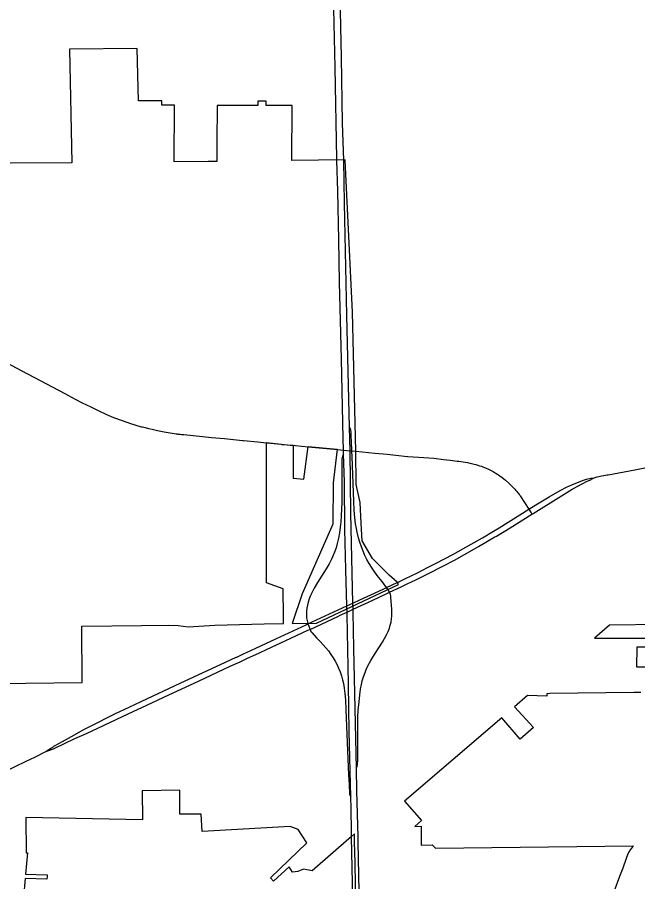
# Model space of a CAD drawing. Extents: x 0 to 34, y 0 to 22.
# Drawn here: x 5.0913 to 5.2082, y 16.6756 to 16.8383 of the extents above; entities that cross this region are included whole.
import ezdxf

# ---------------------------------------------------------------- set-up
doc = ezdxf.new("R2010")
doc.units = 0
for name, color, linetype in [('GM_X_Corporation', 7, 'Continuous'), ('GM_X_Interchange_Ramps', 7, 'Continuous'), ('GM_X_Interstate_Route', 7, 'Continuous'), ('GM_X_State_Route', 7, 'Continuous')]:
    doc.layers.add(name, color=color, linetype=linetype)

msp = doc.modelspace()

# ---------------------------------------------------------------- linework, layer by layer
at = {"layer": 'GM_X_Corporation'}
for points in [[(5.071605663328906, 16.712717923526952), (5.1034557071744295, 16.713042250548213), (5.103442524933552, 16.72369549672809), (5.114655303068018, 16.723774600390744), (5.119741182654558, 16.72386214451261), (5.121594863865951, 16.723826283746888), (5.123429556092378, 16.72357631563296), (5.128499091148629, 16.723868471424), (5.137792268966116, 16.724132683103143), (5.141419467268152, 16.72419596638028), (5.141402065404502, 16.72548589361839), (5.141388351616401, 16.730717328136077), (5.138233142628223, 16.731842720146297), (5.138197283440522, 16.74705975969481), (5.1382357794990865, 16.758249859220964), (5.143224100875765, 16.757725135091), (5.143220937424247, 16.751565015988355), (5.145251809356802, 16.751373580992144), (5.146058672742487, 16.757519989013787), (5.151561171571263, 16.756987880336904), (5.150751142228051, 16.750663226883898), (5.150708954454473, 16.742871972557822), (5.144908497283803, 16.729756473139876), (5.143049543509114, 16.724165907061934), (5.147657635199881, 16.724230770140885), (5.163070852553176, 16.731509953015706), (5.162845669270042, 16.731937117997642), (5.161343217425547, 16.733305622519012), (5.158162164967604, 16.73641705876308), (5.156241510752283, 16.739752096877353), (5.156059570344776, 16.74307342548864), (5.155845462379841, 16.74697854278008), (5.155130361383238, 16.75033942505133), (5.155038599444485, 16.756658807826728), (5.154433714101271, 16.782804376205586), (5.153132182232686, 16.810127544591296), (5.15305202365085, 16.81146862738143), (5.143022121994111, 16.81137000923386), (5.14306905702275, 16.82173426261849), (5.138166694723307, 16.821742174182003), (5.138175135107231, 16.82254534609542), (5.136567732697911, 16.8225479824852), (5.136559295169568, 16.821744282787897), (5.12892414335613, 16.82175641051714), (5.128850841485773, 16.81468395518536), (5.1288830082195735, 16.811202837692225), (5.127208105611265, 16.8111975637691), (5.120846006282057, 16.811129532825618), (5.120885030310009, 16.821769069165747), (5.118473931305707, 16.82177275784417), (5.118481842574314, 16.822576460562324), (5.114084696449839, 16.82258331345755), (5.113873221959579, 16.832484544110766), (5.101121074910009, 16.832325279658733), (5.101506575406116, 16.810957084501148), (5.078362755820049, 16.810824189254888)], [(5.212608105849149, 16.723993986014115), (5.202832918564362, 16.72385370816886), (5.200002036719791, 16.721424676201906), (5.212673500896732, 16.721400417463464)], [(5.21255009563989, 16.719689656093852), (5.208004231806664, 16.71970916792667), (5.207956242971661, 16.716040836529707), (5.212642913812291, 16.716047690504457)], [(5.208753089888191, 16.711175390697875), (5.2074309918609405, 16.711158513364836), (5.191624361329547, 16.711000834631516), (5.191057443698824, 16.710951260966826), (5.191055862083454, 16.710469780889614), (5.18741126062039, 16.710587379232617), (5.184972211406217, 16.70849322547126), (5.188512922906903, 16.70456121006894), (5.1860290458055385, 16.702412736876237), (5.182543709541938, 16.706407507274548), (5.16425056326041, 16.690698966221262), (5.167428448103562, 16.687071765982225), (5.166152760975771, 16.68597643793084), (5.167347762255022, 16.685990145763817), (5.167331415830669, 16.682453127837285), (5.169413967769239, 16.682474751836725), (5.170047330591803, 16.68185509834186), (5.207301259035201, 16.682289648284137), (5.207175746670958, 16.682150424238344), (5.206980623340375, 16.68189887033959), (5.206750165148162, 16.68156399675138), (5.206453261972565, 16.68104876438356), (5.206230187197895, 16.680595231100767), (5.205971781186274, 16.679953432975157), (5.2053331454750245, 16.67812717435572), (5.204748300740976, 16.676545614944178), (5.20368882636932, 16.673655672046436)], [(5.155291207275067, 16.6600665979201), (5.1548318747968, 16.681655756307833), (5.154814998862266, 16.68243730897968), (5.154769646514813, 16.68456837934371), (5.154206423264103, 16.684043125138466), (5.146825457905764, 16.677583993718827), (5.145218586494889, 16.67793415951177), (5.144111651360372, 16.67750067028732), (5.143100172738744, 16.677338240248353), (5.14247946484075, 16.67835710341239), (5.139529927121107, 16.67565911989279), (5.138987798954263, 16.676251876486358), (5.1458071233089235, 16.682899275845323), (5.144206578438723, 16.685371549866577), (5.142684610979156, 16.685965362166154), (5.126076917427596, 16.685009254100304), (5.125920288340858, 16.688255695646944), (5.121912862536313, 16.68824778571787), (5.121885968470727, 16.692777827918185), (5.11478556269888, 16.6926945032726), (5.1148240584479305, 16.68719200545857), (5.09285941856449, 16.687666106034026), (5.092904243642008, 16.680989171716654), (5.093154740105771, 16.680989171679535), (5.092809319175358, 16.676972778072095), (5.096876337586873, 16.676823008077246), (5.096863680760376, 16.676521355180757), (5.096842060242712, 16.67602405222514), (5.092740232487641, 16.676170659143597), (5.091830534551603, 16.66559809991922)]]:
    msp.add_lwpolyline(points, dxfattribs=at)
at = {"layer": 'GM_X_Interchange_Ramps'}
for points in [[(5.160844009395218, 16.730964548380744), (5.1603440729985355, 16.73167174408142), (5.160037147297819, 16.73206304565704), (5.159670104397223, 16.73248651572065), (5.159082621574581, 16.733232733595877), (5.158491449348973, 16.734042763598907), (5.157992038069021, 16.734787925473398), (5.157578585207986, 16.735462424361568), (5.157143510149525, 16.73624661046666), (5.156768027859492, 16.737001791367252), (5.1564262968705, 16.737773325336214), (5.156099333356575, 16.738608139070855), (5.155799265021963, 16.739508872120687), (5.155562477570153, 16.74031942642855), (5.155292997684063, 16.741394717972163), (5.155156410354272, 16.742066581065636), (5.1550066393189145, 16.742950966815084), (5.1548605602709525, 16.74415598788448), (5.154745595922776, 16.745523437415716), (5.154653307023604, 16.747157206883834), (5.154340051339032, 16.755596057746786), (5.154299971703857, 16.756597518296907), (5.154296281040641, 16.756685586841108), (5.154272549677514, 16.757282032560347), (5.154248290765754, 16.757823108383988), (5.154153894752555, 16.760065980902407), (5.154110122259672, 16.760643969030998), (5.1540637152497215, 16.760877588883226), (5.153985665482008, 16.760986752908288), (5.15385857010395, 16.76109697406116)], [(5.152730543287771, 16.75605327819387), (5.152567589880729, 16.755672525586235), (5.152473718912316, 16.755454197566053), (5.152433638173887, 16.755173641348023), (5.152433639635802, 16.75498642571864), (5.152423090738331, 16.747988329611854), (5.152414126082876, 16.746986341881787), (5.1523751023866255, 16.745774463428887), (5.152298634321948, 16.744458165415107), (5.1522068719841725, 16.743301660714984), (5.152113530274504, 16.742303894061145), (5.151983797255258, 16.741257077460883), (5.151798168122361, 16.740218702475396), (5.151559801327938, 16.739245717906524), (5.151316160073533, 16.73843727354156), (5.151036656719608, 16.73764095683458), (5.150717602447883, 16.736859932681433), (5.1504533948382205, 16.736285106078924), (5.150017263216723, 16.73544185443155), (5.149456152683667, 16.73448732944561), (5.14782607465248, 16.731897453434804), (5.147211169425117, 16.730851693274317), (5.1468124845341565, 16.730108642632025), (5.146498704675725, 16.729440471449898), (5.14625453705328, 16.728799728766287), (5.146066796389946, 16.728195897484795), (5.145933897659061, 16.727631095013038), (5.1458363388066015, 16.727059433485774), (5.1457772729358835, 16.726482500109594), (5.145757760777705, 16.725955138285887), (5.145754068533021, 16.725497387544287), (5.14577463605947, 16.725266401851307), (5.145928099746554, 16.724486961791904), (5.146031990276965, 16.724117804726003)], [(5.161404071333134, 16.730066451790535), (5.161170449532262, 16.730502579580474), (5.160844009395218, 16.730964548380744)], [(5.161838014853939, 16.725629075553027), (5.161850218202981, 16.726080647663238), (5.161827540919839, 16.726818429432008), (5.1616535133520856, 16.72912774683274), (5.161622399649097, 16.729411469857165), (5.161559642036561, 16.72962979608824), (5.161404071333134, 16.730066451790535)], [(5.155171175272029, 16.69688534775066), (5.155266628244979, 16.697133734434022), (5.155330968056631, 16.69730091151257), (5.155369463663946, 16.697546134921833), (5.155407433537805, 16.6985897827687), (5.155398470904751, 16.70419406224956), (5.155404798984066, 16.705300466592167), (5.155440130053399, 16.70651181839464), (5.155517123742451, 16.70787979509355), (5.155648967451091, 16.709455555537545), (5.15578502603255, 16.71071331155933), (5.155943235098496, 16.711808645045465), (5.156113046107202, 16.71268881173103), (5.156270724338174, 16.713354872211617), (5.156503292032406, 16.71416489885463), (5.156781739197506, 16.71496121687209), (5.157001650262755, 16.715496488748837), (5.157330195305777, 16.71621581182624), (5.157861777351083, 16.717185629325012), (5.158579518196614, 16.7183526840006), (5.160074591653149, 16.72065092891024), (5.160483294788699, 16.721327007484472), (5.160860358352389, 16.722021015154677), (5.161159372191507, 16.722695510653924), (5.1613819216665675, 16.723287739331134), (5.161550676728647, 16.723841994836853), (5.161685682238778, 16.724405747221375), (5.161788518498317, 16.725029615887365), (5.161835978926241, 16.72555381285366), (5.161838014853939, 16.725629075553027)], [(5.146031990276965, 16.724117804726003), (5.146068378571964, 16.72398807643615), (5.1461933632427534, 16.72366111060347), (5.1464174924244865, 16.723070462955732)], [(5.1464174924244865, 16.723070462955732), (5.146489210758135, 16.722881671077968), (5.146598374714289, 16.722663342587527), (5.146794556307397, 16.722391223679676), (5.1476699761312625, 16.721459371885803), (5.148082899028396, 16.721052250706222), (5.148416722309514, 16.72071421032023), (5.148926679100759, 16.720180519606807), (5.149413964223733, 16.719626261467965), (5.149875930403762, 16.71905091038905), (5.150368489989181, 16.718366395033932), (5.1507977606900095, 16.717702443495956), (5.151171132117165, 16.717065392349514), (5.151535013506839, 16.71636347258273), (5.151797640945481, 16.715787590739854), (5.152088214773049, 16.715052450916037), (5.152340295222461, 16.714302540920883), (5.152535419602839, 16.713591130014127), (5.152697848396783, 16.712870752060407), (5.152851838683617, 16.711987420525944), (5.152977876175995, 16.710993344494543), (5.153075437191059, 16.709784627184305), (5.153162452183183, 16.707940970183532), (5.1536998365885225, 16.695587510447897), (5.153784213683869, 16.693859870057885), (5.153867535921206, 16.692159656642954), (5.153887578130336, 16.691991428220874), (5.153965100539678, 16.69177257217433), (5.154110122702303, 16.691522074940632)]]:
    msp.add_lwpolyline(points, dxfattribs=at)
at = {"layer": 'GM_X_Interstate_Route'}
for points in [[(5.152779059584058, 16.81138781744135), (5.152550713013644, 16.818460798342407), (5.1523455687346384, 16.830745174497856), (5.1518421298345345, 16.854193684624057)], [(5.152730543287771, 16.75605327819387), (5.152706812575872, 16.75683588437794), (5.152639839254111, 16.75904658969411), (5.1523276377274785, 16.77396513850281), (5.15199961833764, 16.78845705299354), (5.151827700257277, 16.7964059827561), (5.1516425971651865, 16.805598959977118), (5.151498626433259, 16.811400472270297), (5.151492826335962, 16.811669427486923), (5.151141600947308, 16.82887303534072), (5.150790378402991, 16.845533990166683), (5.150697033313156, 16.849828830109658)], [(5.154521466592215, 16.726857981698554), (5.154494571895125, 16.72801290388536), (5.154102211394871, 16.7449338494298), (5.153965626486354, 16.756671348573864), (5.15385857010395, 16.76109697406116), (5.153347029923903, 16.78225368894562), (5.152916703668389, 16.803320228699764), (5.152779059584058, 16.81138781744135)], [(5.154110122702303, 16.691522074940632), (5.153811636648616, 16.703813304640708), (5.153669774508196, 16.712727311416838), (5.153408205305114, 16.725832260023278), (5.15339765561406, 16.72633536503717), (5.153365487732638, 16.727492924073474), (5.153172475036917, 16.734357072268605), (5.152997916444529, 16.741881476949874), (5.15288927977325, 16.750825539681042), (5.152730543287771, 16.75605327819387)], [(5.155743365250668, 16.67062745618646), (5.155488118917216, 16.682981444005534), (5.155466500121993, 16.68401454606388), (5.155251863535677, 16.692661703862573), (5.155171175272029, 16.69688534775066), (5.1550092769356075, 16.705334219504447), (5.154702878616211, 16.719517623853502), (5.154535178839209, 16.726295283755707), (5.154521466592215, 16.726857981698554)], [(5.154475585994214, 16.672383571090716), (5.154226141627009, 16.683997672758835), (5.154204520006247, 16.685040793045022), (5.154164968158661, 16.689264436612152), (5.154110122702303, 16.691522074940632)]]:
    msp.add_lwpolyline(points, dxfattribs=at)
at = {"layer": 'GM_X_State_Route'}
for p, q in [((5.14327177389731, 16.75773134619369), (5.143697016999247, 16.757692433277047)), ((5.143697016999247, 16.757692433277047), (5.146078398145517, 16.75747451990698)), ((5.146078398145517, 16.75747451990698), (5.1515808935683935, 16.756942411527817)), ((5.162941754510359, 16.73192872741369), (5.163170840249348, 16.732039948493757)), ((5.161404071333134, 16.730066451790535), (5.163588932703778, 16.73107477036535)), ((5.145947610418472, 16.724077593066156), (5.146031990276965, 16.724117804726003))]:
    msp.add_line(p, q, dxfattribs=at)
for points in [[(5.064720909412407, 16.786209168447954), (5.065562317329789, 16.78577013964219), (5.067054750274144, 16.78499333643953), (5.069657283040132, 16.783605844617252), (5.070683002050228, 16.783066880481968), (5.072092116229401, 16.782350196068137), (5.0734985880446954, 16.781631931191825), (5.077028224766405, 16.779737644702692), (5.079974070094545, 16.778204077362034), (5.084435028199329, 16.775814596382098), (5.088114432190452, 16.773866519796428), (5.092130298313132, 16.77176181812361), (5.09901711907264, 16.768121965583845), (5.1003239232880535, 16.767442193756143), (5.100922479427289, 16.76711892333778)], [(5.100922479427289, 16.76711892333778), (5.102178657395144, 16.76644073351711), (5.103485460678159, 16.765750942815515), (5.105092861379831, 16.764952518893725), (5.1066158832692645, 16.76420630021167), (5.107917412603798, 16.76362145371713), (5.1094161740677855, 16.762983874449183), (5.111048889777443, 16.762376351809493), (5.111522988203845, 16.762204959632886), (5.112092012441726, 16.76199981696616), (5.112587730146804, 16.761842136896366), (5.113199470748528, 16.76164701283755), (5.113799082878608, 16.761472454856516), (5.114417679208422, 16.76129262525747), (5.114664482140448, 16.761234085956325), (5.114866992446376, 16.761186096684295), (5.115341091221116, 16.76107376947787), (5.115992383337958, 16.760916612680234), (5.116674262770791, 16.76075207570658), (5.117652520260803, 16.760529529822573), (5.11894824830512, 16.760276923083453), (5.120824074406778, 16.759968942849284), (5.121184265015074, 16.759914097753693), (5.1213746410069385, 16.759885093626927), (5.121531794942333, 16.759860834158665), (5.121710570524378, 16.759841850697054), (5.1219394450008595, 16.759814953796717), (5.122176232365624, 16.75978858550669), (5.1224472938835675, 16.759763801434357), (5.122670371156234, 16.75974059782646), (5.126169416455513, 16.75937355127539), (5.127850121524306, 16.759212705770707), (5.130314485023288, 16.75898646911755), (5.133706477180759, 16.758671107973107), (5.133886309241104, 16.75865317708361), (5.136605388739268, 16.758384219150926), (5.138173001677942, 16.758213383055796)], [(5.138173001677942, 16.758213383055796), (5.138255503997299, 16.758204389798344), (5.141005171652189, 16.757926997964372), (5.141106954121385, 16.75791697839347), (5.14327177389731, 16.75773134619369)], [(5.1515808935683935, 16.756942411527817), (5.152706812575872, 16.75683588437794), (5.153964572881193, 16.756717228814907), (5.154296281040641, 16.756685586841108), (5.1550583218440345, 16.75661333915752)], [(5.1550583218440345, 16.75661333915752), (5.158610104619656, 16.756279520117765), (5.160972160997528, 16.75603851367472), (5.1625853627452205, 16.755890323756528), (5.16477461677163, 16.755653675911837)], [(5.16477461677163, 16.755653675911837), (5.164858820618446, 16.755644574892), (5.167893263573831, 16.75544312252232), (5.16882405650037, 16.75536454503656), (5.169757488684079, 16.755285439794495), (5.171578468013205, 16.75508820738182), (5.172810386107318, 16.754951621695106), (5.174116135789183, 16.754764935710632), (5.174452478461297, 16.754718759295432)], [(5.174452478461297, 16.754718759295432), (5.175629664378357, 16.754557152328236), (5.176114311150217, 16.754470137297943), (5.1765087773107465, 16.75439947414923), (5.176876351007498, 16.75431562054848), (5.177327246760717, 16.754212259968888), (5.1776726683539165, 16.754115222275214), (5.17803391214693, 16.754013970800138), (5.178377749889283, 16.753896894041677), (5.178728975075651, 16.75377823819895), (5.179078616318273, 16.753639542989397), (5.179460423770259, 16.75348819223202), (5.180178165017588, 16.753164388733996), (5.180560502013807, 16.752968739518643), (5.180925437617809, 16.752782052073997), (5.181176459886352, 16.752636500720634), (5.181423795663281, 16.752493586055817), (5.181709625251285, 16.752308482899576), (5.1819511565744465, 16.752151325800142), (5.182278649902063, 16.751914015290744), (5.182545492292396, 16.75172047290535), (5.182910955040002, 16.751430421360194), (5.183244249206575, 16.75116515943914), (5.1838765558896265, 16.750611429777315), (5.184443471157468, 16.750065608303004), (5.184603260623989, 16.74991003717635), (5.18478783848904, 16.749729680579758), (5.184911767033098, 16.749588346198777), (5.185035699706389, 16.749447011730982), (5.185226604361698, 16.749230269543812), (5.185367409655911, 16.74905096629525), (5.185560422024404, 16.748805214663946), (5.185699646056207, 16.748628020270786), (5.185813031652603, 16.748483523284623), (5.185925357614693, 16.748340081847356), (5.186016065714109, 16.74819980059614), (5.187640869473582, 16.745680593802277), (5.1880854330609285, 16.74499080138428), (5.188222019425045, 16.744779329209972)], [(5.201754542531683, 16.75203863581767), (5.202400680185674, 16.752158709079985), (5.202594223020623, 16.752195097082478), (5.207628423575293, 16.753132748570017), (5.2110847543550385, 16.75379564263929)], [(5.163170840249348, 16.732039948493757), (5.1643926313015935, 16.732633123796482), (5.1665284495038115, 16.7336678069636), (5.167872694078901, 16.73433861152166), (5.168330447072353, 16.734566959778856), (5.1702083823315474, 16.73554627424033), (5.17333722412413, 16.73718320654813), (5.176779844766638, 16.73909436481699), (5.178922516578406, 16.74034052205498), (5.18096867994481, 16.741569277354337), (5.182042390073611, 16.742213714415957), (5.185946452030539, 16.744611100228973), (5.187640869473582, 16.745680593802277), (5.188939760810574, 16.746500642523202), (5.191451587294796, 16.748050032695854), (5.193561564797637, 16.74923501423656), (5.194748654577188, 16.749834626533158), (5.1958761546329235, 16.750351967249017), (5.196698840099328, 16.750675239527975), (5.1977419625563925, 16.751081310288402), (5.198511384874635, 16.751341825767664), (5.198767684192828, 16.751428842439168), (5.199090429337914, 16.751495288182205), (5.1993446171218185, 16.751547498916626), (5.1999864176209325, 16.75163451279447)], [(5.188222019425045, 16.744779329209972), (5.188446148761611, 16.744919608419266), (5.1937761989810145, 16.74822142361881), (5.195816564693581, 16.74945439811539), (5.196855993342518, 16.75006086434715), (5.1976718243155, 16.75048538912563), (5.198671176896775, 16.75096845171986), (5.1991336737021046, 16.751176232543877), (5.199320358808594, 16.751259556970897), (5.199475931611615, 16.751347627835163), (5.1999864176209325, 16.75163451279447)], [(5.1999864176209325, 16.75163451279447), (5.200312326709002, 16.751722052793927), (5.200543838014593, 16.751784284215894), (5.200842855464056, 16.75185547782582), (5.20110178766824, 16.751917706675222), (5.201350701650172, 16.75196358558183), (5.201754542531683, 16.75203863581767)], [(5.175535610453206, 16.73715767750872), (5.176123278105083, 16.73747905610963), (5.178182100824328, 16.7386566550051), (5.181274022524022, 16.74047289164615), (5.181549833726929, 16.740641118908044), (5.184109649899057, 16.742203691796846), (5.188222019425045, 16.744779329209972)], [(5.168892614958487, 16.733668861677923), (5.17143819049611, 16.734949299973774), (5.17362569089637, 16.73611318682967), (5.175535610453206, 16.73715767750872)], [(5.163588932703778, 16.73107477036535), (5.16474701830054, 16.731623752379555), (5.1663523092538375, 16.732391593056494), (5.168892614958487, 16.733668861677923)], [(5.146031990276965, 16.724117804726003), (5.153365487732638, 16.727492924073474), (5.154494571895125, 16.72801290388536), (5.155793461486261, 16.728610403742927), (5.157890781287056, 16.729591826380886), (5.160219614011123, 16.73067397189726), (5.160844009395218, 16.730964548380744), (5.162865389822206, 16.731891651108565), (5.162941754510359, 16.73192872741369)], [(5.152107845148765, 16.725723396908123), (5.15339765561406, 16.72633536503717), (5.15379581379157, 16.726524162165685), (5.154521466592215, 16.726857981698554), (5.158250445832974, 16.728572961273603), (5.1606557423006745, 16.729707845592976), (5.161404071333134, 16.730066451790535)], [(5.1464174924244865, 16.723070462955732), (5.151652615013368, 16.725507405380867), (5.152107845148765, 16.725723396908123)], [(5.096605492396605, 16.700042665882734), (5.0969203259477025, 16.700265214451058), (5.0971059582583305, 16.700407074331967), (5.097301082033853, 16.700534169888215), (5.0976064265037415, 16.70072032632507), (5.097928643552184, 16.70091597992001), (5.098162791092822, 16.701047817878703), (5.0984148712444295, 16.701190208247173), (5.099750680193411, 16.70194328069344), (5.1009182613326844, 16.702600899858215), (5.102013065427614, 16.703218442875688), (5.103700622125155, 16.70412972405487), (5.106153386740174, 16.70542703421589), (5.10852809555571, 16.70661412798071), (5.109791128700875, 16.707198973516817), (5.111368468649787, 16.70795415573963), (5.114574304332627, 16.70946715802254), (5.1147246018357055, 16.709537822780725), (5.121977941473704, 16.712924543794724), (5.130480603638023, 16.716890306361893), (5.13251938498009, 16.71782004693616), (5.132601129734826, 16.7178574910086), (5.133786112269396, 16.71840594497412), (5.136224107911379, 16.719539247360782), (5.139998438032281, 16.721298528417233), (5.144065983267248, 16.72318015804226), (5.145694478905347, 16.723956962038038), (5.145947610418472, 16.724077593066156)], [(5.136895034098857, 16.718680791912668), (5.138195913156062, 16.719291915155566), (5.141875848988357, 16.721004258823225), (5.14603726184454, 16.72289749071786), (5.1464174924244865, 16.723070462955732)], [(5.096605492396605, 16.700042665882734), (5.097216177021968, 16.700237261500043), (5.09773352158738, 16.7004323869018), (5.098070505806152, 16.7005890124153), (5.098445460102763, 16.700763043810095), (5.100133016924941, 16.70156041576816), (5.102117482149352, 16.702492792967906), (5.104269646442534, 16.703491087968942), (5.113249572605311, 16.707683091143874), (5.114723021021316, 16.708369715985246), (5.119794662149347, 16.71073335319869), (5.125382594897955, 16.7133432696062), (5.128968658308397, 16.715009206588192), (5.131361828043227, 16.71611139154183), (5.133233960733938, 16.716973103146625), (5.134522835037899, 16.71756638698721), (5.136895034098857, 16.718680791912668)], [(5.028852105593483, 16.66861767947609), (5.031329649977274, 16.669795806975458), (5.036188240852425, 16.67197170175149), (5.038619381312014, 16.67306070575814), (5.048765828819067, 16.677625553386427), (5.049791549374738, 16.678095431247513), (5.053558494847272, 16.679820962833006), (5.0573470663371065, 16.68151695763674), (5.058275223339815, 16.68193252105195), (5.068479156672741, 16.68674997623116), (5.072307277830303, 16.68852085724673), (5.077409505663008, 16.6909272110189), (5.08642212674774, 16.695178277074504), (5.08790137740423, 16.695872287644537), (5.090333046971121, 16.697020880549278), (5.0908598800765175, 16.697266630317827), (5.092961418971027, 16.69824488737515), (5.094577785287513, 16.69902380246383), (5.096605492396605, 16.700042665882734)]]:
    msp.add_lwpolyline(points, dxfattribs=at)

doc.saveas('drawing.dxf')
